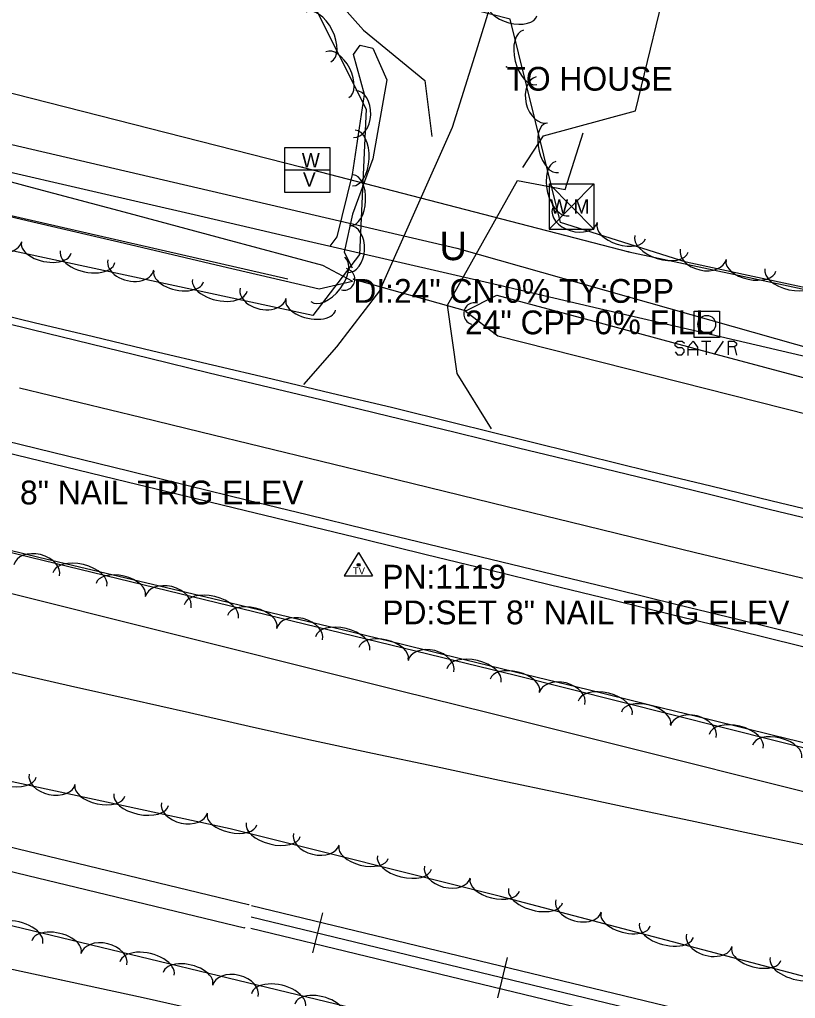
# Model space of a CAD drawing. Extents: x 1441650 to 1491889, y 345904 to 358319.
# Drawn here: x 1448359.4 to 1448522.5, y 353802.3 to 354008 of the extents above; entities that cross this region are included whole.
import ezdxf

# ---------------------------------------------------------------- set-up
doc = ezdxf.new("R2010")
doc.units = 0
for name, color, linetype in [('Default', 7, 'Continuous'), ('S_CROSS_DRAIN', 7, 'Continuous'), ('S_CROSS_DRAIN_ANNOT', 7, 'Continuous'), ('S_DITCHLINE', 7, 'Continuous'), ('S_DRG_PT_SYM', 7, 'Continuous'), ('S_EDGE_PAVEMENT', 7, 'Continuous'), ('S_GRAVEL_ROAD', 7, 'Continuous'), ('S_MSC_PT_SYM', 7, 'Continuous'), ('S_PARKING', 7, 'Continuous'), ('S_PAVEMENT_CROWN', 7, 'Continuous'), ('S_PHOTO_IRON_PIN', 7, 'Continuous'), ('S_RAILROAD', 7, 'Continuous'), ('S_SATELLITE_RECEIVER', 7, 'Continuous'), ('S_SECONDARY_CTL', 7, 'Continuous'), ('S_SECONDARY_CTL_ANNOT', 7, 'Continuous'), ('S_SHOULDER', 7, 'Continuous'), ('S_STREAM', 7, 'Continuous'), ('S_SURVEY_TEXT_ANNOT', 7, 'Continuous'), ('S_TREE', 7, 'Continuous'), ('S_UNDERGROUND_CABLE', 7, 'Continuous'), ('S_UTL_PT_SYM', 7, 'Continuous'), ('S_WATER_UTILITIES', 7, 'Continuous')]:
    doc.layers.add(name, color=color, linetype=linetype)

msp = doc.modelspace()

# ---------------------------------------------------------------- linework, layer by layer
at = {"layer": 'S_CROSS_DRAIN'}
msp.add_line((1448429.55, 353953.48), (1448453.03, 353946.87), dxfattribs=at)
for centre, start, end in [((1448427.56, 353953.42), 256.9187, 77.2479), ((1448455.04, 353946.21), 75.2672, 255.5964)]:
    msp.add_arc(centre, 2.3, start, end, dxfattribs=at)
at = {"layer": 'S_DITCHLINE'}
for points in [[(1448202.66, 354007.5), (1448208.62, 354003.54), (1448226.54, 353998.53), (1448244.46, 353993.52), (1448268.47, 353987.79), (1448292.48, 353982.06), (1448316.49, 353976.33), (1448340.5, 353970.6), (1448360.96, 353965.8), (1448381.42, 353961), (1448401.88, 353956.19), (1448422.34, 353951.39), (1448429.39, 353953.04)], [(1448202.67, 354007.5), (1448209.26, 354006.76), (1448227.88, 354002.59), (1448246.5, 353998.43), (1448270.29, 353993.37), (1448294.08, 353988.31), (1448317.87, 353983.26), (1448341.66, 353978.2), (1448362, 353972.75), (1448382.35, 353967.3), (1448402.69, 353961.85), (1448423.04, 353956.4), (1448429.39, 353953.06)], [(1448453.21, 353946.82), (1448459.71, 353950.12), (1448482.22, 353944.05), (1448504.73, 353937.98), (1448527.24, 353931.92), (1448549.74, 353925.85), (1448562.66, 353922.69), (1448575.57, 353919.54), (1448588.48, 353916.38), (1448601.39, 353913.22), (1448614.3, 353910.07)], [(1448453.13, 353946.75), (1448459.93, 353941.53), (1448481.8, 353936), (1448503.67, 353930.47), (1448525.54, 353924.93), (1448547.41, 353919.4), (1448560.38, 353916.09), (1448573.34, 353912.78), (1448586.31, 353909.46), (1448599.28, 353906.15), (1448612.25, 353902.84)], [(1448350.72, 353898.08), (1448363.42, 353895.05), (1448376.11, 353892.03), (1448388.81, 353889), (1448401.5, 353885.97), (1448414.19, 353882.94), (1448426.89, 353879.91), (1448439.89, 353876.73), (1448452.88, 353873.55), (1448465.88, 353870.37), (1448478.88, 353867.19), (1448491.87, 353864), (1448504.87, 353860.82), (1448517.86, 353857.64), (1448530.86, 353854.46), (1448543.34, 353851.47), (1448555.82, 353848.48), (1448568.31, 353845.5), (1448580.79, 353842.51), (1448593.27, 353839.53), (1448605.75, 353836.54), (1448618.23, 353833.55)], [(1448357.53, 353870.83), (1448370.06, 353868.01), (1448382.59, 353865.18), (1448395.11, 353862.36), (1448407.64, 353859.53), (1448420.17, 353856.71), (1448433.55, 353853.87), (1448446.92, 353851.03), (1448460.29, 353848.19), (1448473.67, 353845.35), (1448487.04, 353842.51), (1448500.42, 353839.67), (1448513.79, 353836.83), (1448527.17, 353834), (1448539.77, 353831.32), (1448552.38, 353828.65), (1448564.99, 353825.97), (1448577.59, 353823.3), (1448590.2, 353820.62), (1448602.81, 353817.94), (1448615.41, 353815.27)]]:
    msp.add_lwpolyline(points, dxfattribs=at)
at = {"layer": 'S_DRG_PT_SYM'}
for points in [[(1448429.55, 353953.48), (1448429.55, 353953.53), (1448429.55, 353953.48), (1448429.5, 353953.48), (1448429.55, 353953.48), (1448429.55, 353953.43), (1448429.55, 353953.48), (1448429.6, 353953.48)], [(1448453.03, 353946.87), (1448453.03, 353946.92), (1448453.03, 353946.87), (1448452.98, 353946.87), (1448453.03, 353946.87), (1448453.03, 353946.82), (1448453.03, 353946.87), (1448453.08, 353946.87)]]:
    msp.add_lwpolyline(points, dxfattribs=at)
at = {"layer": 'S_EDGE_PAVEMENT'}
for points in [[(1448349.72, 353945.89), (1448362.03, 353942.87), (1448374.35, 353939.85), (1448386.66, 353936.83), (1448399.26, 353933.79), (1448411.86, 353930.75), (1448424.46, 353927.71), (1448437.06, 353924.67), (1448450.67, 353921.35), (1448464.29, 353918.03), (1448477.9, 353914.71), (1448491.52, 353911.39), (1448504.39, 353908.24), (1448517.26, 353905.08), (1448530.13, 353901.93), (1448543, 353898.78), (1448555.61, 353895.74), (1448568.21, 353892.71), (1448580.82, 353889.67), (1448593.43, 353886.63), (1448606.69, 353883.42)], [(1448356.52, 353919.48), (1448369.42, 353916.32), (1448382.32, 353913.16), (1448394.83, 353910.1), (1448407.34, 353907.04), (1448419.85, 353903.98), (1448432.36, 353900.92), (1448445.41, 353897.76), (1448458.46, 353894.59), (1448471.51, 353891.43), (1448484.56, 353888.27), (1448497.61, 353885.09), (1448510.66, 353881.9), (1448523.72, 353878.72), (1448536.77, 353875.54), (1448549.76, 353872.4), (1448562.75, 353869.27), (1448575.74, 353866.14), (1448588.73, 353863), (1448601.52, 353859.9), (1448614.3, 353856.8)]]:
    msp.add_lwpolyline(points, dxfattribs=at)
at = {"layer": 'S_GRAVEL_ROAD'}
for points in [[(1448459.67, 354015.23), (1448455.01, 354000.28), (1448450.35, 353985.34), (1448442.7, 353968.16), (1448435.05, 353950.98), (1448425.99, 353939.21), (1448419.04, 353931.32)], [(1448458.61, 353922.01), (1448451.34, 353933.62), (1448449.31, 353948.01), (1448456.67, 353961.11), (1448464.03, 353974.22), (1448474.09, 353972.31), (1448477.87, 353984.24)]]:
    msp.add_lwpolyline(points, dxfattribs=at)
at = {"layer": 'S_MSC_PT_SYM'}
for points in [[(1448461.73, 353998.07), (1448461.73, 353998.12), (1448461.73, 353998.07), (1448461.68, 353998.07), (1448461.73, 353998.07), (1448461.73, 353998.02), (1448461.73, 353998.07), (1448461.78, 353998.07)], [(1448407.53, 353822.02), (1448407.53, 353822.07), (1448407.53, 353822.02), (1448407.48, 353822.02), (1448407.53, 353822.02), (1448407.53, 353821.97), (1448407.53, 353822.02), (1448407.58, 353822.02)], [(1448406.63, 353817.15), (1448406.63, 353817.2), (1448406.63, 353817.15), (1448406.58, 353817.15), (1448406.63, 353817.15), (1448406.63, 353817.1), (1448406.63, 353817.15), (1448406.68, 353817.15)]]:
    msp.add_lwpolyline(points, dxfattribs=at)
at = {"layer": 'S_PARKING'}
for points in [[(1448416.84, 354134.5), (1448413.4, 354052.78), (1448413.19, 354029.14), (1448420.09, 354018.8), (1448431.69, 354005.8), (1448444.56, 353995.24), (1448446.03, 353983.46)], [(1448465.2, 353976.95), (1448469.53, 353983.6), (1448488.84, 353988.82), (1448496.37, 354019.74), (1448478.58, 354025.69), (1448480.78, 354037.21), (1448466.76, 354040.18), (1448460.39, 354018.12)]]:
    msp.add_lwpolyline(points, dxfattribs=at)
at = {"layer": 'S_PAVEMENT_CROWN'}
msp.add_lwpolyline([(1448359.35, 353930.62), (1448372.09, 353927.54), (1448384.83, 353924.45), (1448397.5, 353921.38), (1448410.17, 353918.3), (1448422.83, 353915.22), (1448435.5, 353912.15), (1448448.7, 353908.92), (1448461.89, 353905.68), (1448475.09, 353902.45), (1448488.28, 353899.22), (1448501.5, 353896.03), (1448514.72, 353892.85), (1448527.93, 353889.67), (1448541.15, 353886.48), (1448553.41, 353883.56), (1448565.67, 353880.63), (1448577.92, 353877.7), (1448590.18, 353874.77), (1448603.4, 353871.53), (1448616.62, 353868.29)], dxfattribs=at)
at = {"layer": 'S_PHOTO_IRON_PIN'}
msp.add_line((1448503.84, 353943.97), (1448503.84, 353943.97), dxfattribs=at)
at = {"layer": 'S_RAILROAD'}
for p, q in [((1448318.48, 353843.51), (1448407.53, 353822.02)), ((1448317.13, 353838.73), (1448406.63, 353817.15)), ((1448423.02, 353820.28), (1448420.98, 353811.85)), ((1448422.56, 353818.37), (1448422.55, 353818.33)), ((1448421.45, 353813.79), (1448421.48, 353813.89)), ((1448461.9, 353810.87), (1448459.86, 353802.44)), ((1448461.44, 353808.96), (1448461.43, 353808.93)), ((1448460.34, 353804.38), (1448460.36, 353804.49))]:
    msp.add_line(p, q, dxfattribs=at)
for points in [[(1448408.16, 353821.85), (1449173.97, 353636.57)], [(1448408.08, 353819.43), (1449173.41, 353634.26)], [(1448408, 353817.05), (1449172.86, 353631.99)], [(1448421.98, 353816.07), (1448422, 353816.06)], [(1448460.86, 353806.66), (1448460.88, 353806.66)]]:
    msp.add_lwpolyline(points, dxfattribs=at)
at = {"layer": 'S_SATELLITE_RECEIVER'}
for p, q in [((1448497.23, 353939.98), (1448497.69, 353940.44)), ((1448497.23, 353939.44), (1448497.23, 353939.98)), ((1448497.77, 353939.05), (1448497.23, 353939.44)), ((1448497.69, 353940.44), (1448498.7, 353940.44)), ((1448498.7, 353939.05), (1448497.77, 353939.05)), ((1448498.7, 353940.44), (1448499.16, 353939.98)), ((1448499.09, 353938.58), (1448498.7, 353939.05)), ((1448499.94, 353939.2), (1448500.95, 353940.44)), ((1448499.94, 353937.42), (1448499.94, 353939.2)), ((1448500.95, 353940.44), (1448501.88, 353939.13)), ((1448501.88, 353939.13), (1448501.88, 353937.42)), ((1448502.73, 353940.44), (1448504.67, 353940.44)), ((1448503.74, 353940.44), (1448503.74, 353937.58)), ((1448505.44, 353937.65), (1448507.38, 353940.44)), ((1448508.39, 353937.58), (1448508.39, 353940.44)), ((1448508.39, 353940.44), (1448509.63, 353940.44)), ((1448509.7, 353939.2), (1448508.39, 353939.2)), ((1448509.63, 353940.44), (1448510.09, 353939.98)), ((1448510.09, 353939.59), (1448509.7, 353939.2)), ((1448509.7, 353939.2), (1448510.09, 353937.5)), ((1448510.09, 353939.98), (1448510.09, 353939.59)), ((1448497.23, 353938.2), (1448497.69, 353937.58)), ((1448497.69, 353937.58), (1448498.62, 353937.58)), ((1448498.62, 353937.58), (1448499.09, 353938.12)), ((1448499.09, 353938.12), (1448499.09, 353938.58)), ((1448501.8, 353938.58), (1448499.94, 353938.58))]:
    msp.add_line(p, q, dxfattribs=at)
msp.add_lwpolyline([(1448501.18, 353941.2), (1448501.18, 353946.7), (1448506.52, 353946.7), (1448506.52, 353941.2)], close=True, dxfattribs=at)
msp.add_circle((1448503.84, 353943.97), 1.86, dxfattribs=at)
at = {"layer": 'S_SECONDARY_CTL'}
for p, q in [((1448430.63, 353896.03), (1448427.62, 353891.07)), ((1448430.63, 353896.03), (1448433.58, 353891.07)), ((1448427.62, 353891.07), (1448433.58, 353891.07))]:
    msp.add_line(p, q, dxfattribs=at)
for radius in [0.311, 0.183, 0.103]:
    msp.add_circle((1448430.63, 353893.42), radius, dxfattribs=at)
at = {"layer": 'S_SHOULDER'}
for points in [[(1448350.03, 353947.33), (1448362.47, 353944.36), (1448374.92, 353941.38), (1448387.36, 353938.41), (1448399.91, 353935.45), (1448412.45, 353932.48), (1448425, 353929.52), (1448437.55, 353926.56), (1448451.11, 353923.2), (1448464.67, 353919.84), (1448478.23, 353916.48), (1448491.79, 353913.11), (1448504.68, 353910.01), (1448517.58, 353906.9), (1448530.48, 353903.79), (1448543.37, 353900.68), (1448556.03, 353897.59), (1448568.69, 353894.51), (1448581.35, 353891.42), (1448594.01, 353888.34), (1448607.21, 353885.17)], [(1448356.04, 353917.19), (1448369.01, 353914.01), (1448381.98, 353910.84), (1448394.44, 353907.84), (1448406.9, 353904.83), (1448419.36, 353901.82), (1448431.82, 353898.81), (1448444.87, 353895.62), (1448457.91, 353892.43), (1448470.96, 353889.24), (1448484, 353886.04), (1448497.08, 353882.85), (1448510.15, 353879.66), (1448523.23, 353876.47), (1448536.3, 353873.28), (1448549.34, 353870.14), (1448562.37, 353867), (1448575.4, 353863.86), (1448588.44, 353860.72), (1448601.2, 353857.69), (1448613.96, 353854.66)]]:
    msp.add_lwpolyline(points, dxfattribs=at)
at = {"layer": 'S_STREAM'}
for points in [[(1448415.75, 353953.47), (1448345.28, 353969.59), (1448288.39, 353983.29), (1448244.73, 353993.42), (1448212.98, 354002.13), (1448202.5, 354006.71)], [(1448424.65, 353960.42), (1448426.11, 353962.32), (1448429.37, 353975.45), (1448431.87, 353992.23), (1448429.6, 354000.64), (1448430.94, 354002.65), (1448433.61, 354002.02), (1448436.59, 353995.34), (1448433.66, 353978.75), (1448429.35, 353967.14), (1448427.62, 353959.13), (1448429.26, 353955.81)], [(1448116.68, 353855.05), (1448255.53, 353819.01), (1448292.25, 353811.08), (1448314.93, 353806.18), (1448333.14, 353811.54), (1448350.84, 353809.89), (1448385.37, 353802.47), (1448426.42, 353793.24), (1448479.74, 353779.63), (1448515.23, 353768.46), (1448549.16, 353761.13), (1448566.65, 353757.35), (1448575.73, 353754.18), (1448580.55, 353747.35), (1448578.07, 353741.52), (1448562.71, 353744.84), (1448541.48, 353749.42), (1448448.94, 353771.93), (1448384.33, 353787.11), (1448329.79, 353799.08), (1448322.38, 353802.12), (1448315.22, 353806.63)]]:
    msp.add_lwpolyline(points, dxfattribs=at)
at = {"layer": 'S_TREE'}
for points in [[(1448626.95, 353920.34), (1448580.91, 353934.22), (1448558.39, 353944.23), (1448529.51, 353950.57), (1448499.52, 353957.04), (1448473.09, 353965.35), (1448462.54, 354008.07), (1448442.1, 354013.35), (1448422.32, 354033.48), (1448404.79, 354042.44), (1448390.08, 354024.99), (1448400.64, 354016.45), (1448420.88, 354011.71), (1448432.24, 353989.15), (1448430.84, 353958.62), (1448421.04, 353945.8), (1448313.04, 353969.02)], [(1448353.49, 353976.87), (1448374.79, 353971.94), (1448396.08, 353967.01), (1448417.38, 353962.09), (1448438.67, 353957.16), (1448459.97, 353952.23), (1448481.26, 353947.3), (1448502.56, 353942.37), (1448523.85, 353937.44), (1448545.15, 353932.51), (1448566.45, 353927.58), (1448587.74, 353922.65), (1448609.04, 353917.72)], [(1448353.49, 353976.87), (1448374.79, 353971.94), (1448396.08, 353967.01), (1448417.38, 353962.09), (1448438.67, 353957.16), (1448459.97, 353952.23), (1448481.26, 353947.3), (1448502.56, 353942.37), (1448523.85, 353937.44), (1448545.15, 353932.51), (1448566.45, 353927.58), (1448587.74, 353922.65), (1448609.04, 353917.72)], [(1448164.92, 353940.81), (1448249.39, 353922.57), (1448359.07, 353895.66), (1448463.63, 353870.23), (1448540.52, 353850.86), (1448562.98, 353841.37), (1448593.01, 353834.89), (1448633.64, 353826.11), (1448718.7, 353807.44), (1448803.64, 353789.1), (1448863.56, 353775.84), (1448904.08, 353761.08), (1448983.58, 353741.29), (1449050.52, 353726.63), (1449135.46, 353705.27), (1449214.98, 353685.13)], [(1449198.55, 353641.16), (1448994.76, 353691.9), (1448844.41, 353728.56), (1448750.54, 353748.91), (1448674.24, 353769.2), (1448614.45, 353786.08), (1448584.4, 353793.37), (1448535.16, 353804.01), (1448460.45, 353823.73), (1448403.66, 353837.92), (1448355.16, 353848.39), (1448265.33, 353872.32), (1448229.62, 353880.04), (1448194.99, 353887.51), (1448124.02, 353906.49)], [(1448344.02, 353890.8), (1448363.05, 353886.05), (1448382.08, 353881.29), (1448401.11, 353876.54), (1448420.14, 353871.79), (1448439.17, 353867.04), (1448458.2, 353862.29), (1448477.23, 353857.53), (1448496.26, 353852.78), (1448515.29, 353848.03), (1448534.32, 353843.28), (1448553.35, 353838.52), (1448572.38, 353833.77), (1448591.41, 353829.02), (1448610.44, 353824.27)], [(1448344.02, 353890.8), (1448363.05, 353886.05), (1448382.08, 353881.29), (1448401.11, 353876.54), (1448420.14, 353871.79), (1448439.17, 353867.04), (1448458.2, 353862.29), (1448477.23, 353857.53), (1448496.26, 353852.78), (1448515.29, 353848.03), (1448534.32, 353843.28), (1448553.35, 353838.52), (1448572.38, 353833.77), (1448591.41, 353829.02), (1448610.44, 353824.27)], [(1448151.15, 353864.63), (1448259.15, 353839.26), (1448345.41, 353820.58), (1448442.42, 353797.19), (1448502.14, 353779.26), (1448537.69, 353756.75), (1448557.26, 353745.98), (1448579.34, 353739.1), (1448587.98, 353737.34), (1448591.23, 353747.02), (1448593.56, 353755.13), (1448610.82, 353754.66), (1448679.06, 353739.92), (1448771.95, 353717.29), (1448855.44, 353695.83), (1448935.71, 353676.25), (1449005.67, 353660.28), (1449082.76, 353641.32), (1449144.97, 353627.88), (1449226.92, 353606.31), (1449262.9, 353598.49)]]:
    msp.add_lwpolyline(points, dxfattribs=at)
for centre, major_axis, ratio, start_param, end_param in [((1448462.97, 354010.15), (5.18, -1.34), 0.540698, 3.141593, 6.283185), ((1448422.2, 354004.36), (-2.64, 5.24), 0.550079, 3.141593, 6.283185), ((1448466.7, 354000.07), (1.41, -5.7), 0.550079, 3.141593, 6.283185), ((1448426.19, 353996.44), (-2.4, 4.78), 0.540698, 3.141593, 6.283185), ((1448469.17, 353991.15), (1.19, -4.81), 0.68531, 3.141593, 6.283185), ((1448429.81, 353988.18), (0.23, 4.95), 0.68531, 3.141593, 6.283185), ((1448471.39, 353981.08), (1.28, -5.19), 0.540699, 3.141593, 6.283185), ((1448429.65, 353978.92), (0.27, 5.86), 0.550079, 3.141593, 6.283185), ((1448473.52, 353972.47), (1.41, -5.7), 0.550079, 3.141593, 6.283185), ((1448429.24, 353970.06), (0.24, 5.34), 0.540699, 3.141593, 6.283185), ((1448476.14, 353966.89), (4.73, -1.49), 0.685309, 3.141593, 6.283185), ((1448428.51, 353959.78), (0.23, 4.95), 0.68531, 3.141593, 6.283185), ((1448485.89, 353963.55), (5.1, -1.6), 0.540698, 3.141593, 6.283185), ((1448354.98, 353962.44), (4.84, -1.04), 0.685309, 3.141593, 6.283186), ((1448494.35, 353960.89), (5.6, -1.76), 0.550078, 3.141593, 6.283185), ((1448364.99, 353960.02), (5.23, -1.12), 0.540698, 3.141593, 6.283186), ((1448503.12, 353958.7), (4.84, -1.05), 0.685309, 3.141593, 6.283185), ((1448373.66, 353958.16), (5.74, -1.23), 0.550078, 3.141593, 6.283186), ((1448382.77, 353956.46), (4.84, -1.04), 0.685309, 3.141593, 6.283186), ((1448424.18, 353953.39), (3.56, 4.66), 0.55008, 3.141593, 6.283185), ((1448513.13, 353956.27), (5.23, -1.13), 0.540698, 3.141593, 6.283185), ((1448521.8, 353954.4), (5.74, -1.24), 0.550078, 3.141593, 6.283185), ((1448392.79, 353954.04), (5.23, -1.12), 0.540698, 3.141593, 6.283186), ((1448401.46, 353952.18), (5.74, -1.23), 0.550078, 3.141593, 6.283186), ((1448410.56, 353950.49), (4.84, -1.04), 0.685309, 3.141593, 6.283186), ((1448420.58, 353948.07), (5.23, -1.12), 0.540698, 3.141593, 6.283186), ((1448362.98, 353892.26), (-4.81, 1.17), 0.68531, 3.141593, 6.283185), ((1448372.04, 353890.33), (-5.7, 1.39), 0.550079, 3.141593, 6.283185), ((1448380.65, 353888.23), (-5.19, 1.26), 0.540699, 3.141593, 6.283185), ((1448390.6, 353885.54), (-4.81, 1.17), 0.68531, 3.141593, 6.283185), ((1448399.66, 353883.61), (-5.7, 1.39), 0.550079, 3.141593, 6.283185), ((1448408.28, 353881.51), (-5.19, 1.26), 0.540699, 3.141593, 6.283185), ((1448418.22, 353878.82), (-4.81, 1.17), 0.68531, 3.141593, 6.283185), ((1448427.28, 353876.89), (-5.7, 1.39), 0.550079, 3.141593, 6.283185), ((1448435.9, 353874.79), (-5.19, 1.26), 0.540699, 3.141593, 6.283185), ((1448445.85, 353872.1), (-4.81, 1.17), 0.68531, 3.141593, 6.283185), ((1448454.9, 353870.17), (-5.7, 1.39), 0.550079, 3.141593, 6.283185), ((1448463.5, 353868.07), (-5.18, 1.31), 0.540699, 3.141593, 6.283185), ((1448473.43, 353865.3), (-4.81, 1.21), 0.68531, 3.141593, 6.283185), ((1448482.47, 353863.3), (-5.69, 1.43), 0.550079, 3.141593, 6.283185), ((1448491.07, 353861.13), (-5.18, 1.31), 0.540699, 3.141593, 6.283185), ((1448501, 353858.36), (-4.81, 1.21), 0.68531, 3.141593, 6.283185), ((1448510.04, 353856.35), (-5.69, 1.43), 0.550079, 3.141593, 6.283185), ((1448518.64, 353854.19), (-5.18, 1.31), 0.540699, 3.141593, 6.283185), ((1448357.13, 353850.06), (5.74, -1.24), 0.529592, 3.141593, 6.283185), ((1448366.23, 353848.35), (4.84, -1.05), 0.659786, 3.141593, 6.283185), ((1448376.25, 353845.93), (5.23, -1.13), 0.520561, 3.141593, 6.283185), ((1448384.91, 353844.06), (5.74, -1.24), 0.529592, 3.141593, 6.283185), ((1448394.02, 353842.35), (4.84, -1.05), 0.659786, 3.141593, 6.283185), ((1448404.03, 353839.93), (5.23, -1.13), 0.520561, 3.141593, 6.283185), ((1448412.7, 353837.77), (5.69, -1.42), 0.52958, 3.141593, 6.283185), ((1448421.74, 353835.77), (4.81, -1.2), 0.659771, 3.141593, 6.283185), ((1448431.68, 353833.02), (5.19, -1.3), 0.520549, 3.141593, 6.283185), ((1448440.28, 353830.87), (5.69, -1.42), 0.52958, 3.141593, 6.283185), ((1448449.32, 353828.87), (4.81, -1.2), 0.659771, 3.141593, 6.283185), ((1448459.26, 353826.13), (5.19, -1.3), 0.520549, 3.141593, 6.283185), ((1448467.86, 353823.88), (5.67, -1.5), 0.529592, 3.140717, 6.28231), ((1448476.88, 353821.76), (4.79, -1.26), 0.659786, 3.140202, 6.281795), ((1448486.78, 353818.89), (5.17, -1.36), 0.520561, 3.140743, 6.282336), ((1448358.53, 353815.24), (-5.7, 1.37), 0.549735, 3.141205, 6.282798), ((1448495.35, 353816.63), (5.67, -1.5), 0.529592, 3.140717, 6.28231), ((1448367.15, 353813.16), (-5.2, 1.25), 0.540361, 3.141217, 6.28281), ((1448504.37, 353814.51), (4.79, -1.26), 0.659786, 3.140202, 6.281795), ((1448377.1, 353810.49), (-4.82, 1.16), 0.684881, 3.140958, 6.28255), ((1448386.16, 353808.58), (-5.7, 1.37), 0.549735, 3.141205, 6.282798), ((1448514.26, 353811.63), (5.17, -1.36), 0.520561, 3.140743, 6.282336), ((1448394.78, 353806.5), (-5.2, 1.25), 0.540361, 3.141217, 6.28281), ((1448522.84, 353809.37), (5.67, -1.5), 0.529592, 3.140717, 6.28231), ((1448404.74, 353803.83), (-4.82, 1.16), 0.684881, 3.140958, 6.28255), ((1448413.8, 353801.91), (-5.7, 1.37), 0.549735, 3.141205, 6.282798), ((1448422.42, 353799.84), (-5.2, 1.25), 0.540361, 3.141217, 6.28281)]:
    msp.add_ellipse(centre, major_axis=major_axis, ratio=ratio, start_param=start_param, end_param=end_param, dxfattribs=at)
at = {"layer": 'S_UNDERGROUND_CABLE'}
for p, q in [((1448272.69, 354001.56), (1448451.28, 353959.99)), ((1448451.28, 353959.99), (1448575.06, 353924.89))]:
    msp.add_line(p, q, dxfattribs=at)
at = {"layer": 'S_UTL_PT_SYM'}
for points in [[(1448418.79, 353977.01), (1448418.79, 353977.06), (1448418.79, 353977.01), (1448418.74, 353977.01), (1448418.79, 353977.01), (1448418.79, 353976.96), (1448418.79, 353977.01), (1448418.84, 353977.01)], [(1448487.46, 353959.22), (1448487.46, 353959.27), (1448487.46, 353959.22), (1448487.41, 353959.22), (1448487.46, 353959.22), (1448487.46, 353959.17), (1448487.46, 353959.22), (1448487.51, 353959.22)]]:
    msp.add_lwpolyline(points, dxfattribs=at)
at = {"layer": 'S_WATER_UTILITIES'}
for p, q in [((1448196.43, 354033.54), (1448418.79, 353977.01)), ((1448415.16, 353981.12), (1448424.58, 353981.12)), ((1448415.16, 353971.7), (1448415.16, 353981.12)), ((1448424.58, 353981.12), (1448424.58, 353971.7)), ((1448415.16, 353976.43), (1448424.58, 353976.43)), ((1448418.79, 353977.01), (1448487.46, 353959.22)), ((1448470.74, 353973.47), (1448480.08, 353973.47)), ((1448470.74, 353973.47), (1448470.74, 353963.97)), ((1448470.74, 353973.47), (1448480.08, 353963.97)), ((1448480.08, 353973.47), (1448470.74, 353963.97)), ((1448480.08, 353973.47), (1448480.08, 353963.97)), ((1448424.58, 353971.7), (1448415.16, 353971.7)), ((1448470.74, 353963.97), (1448480.08, 353963.97)), ((1448487.46, 353959.22), (1448799.55, 353892.47))]:
    msp.add_line(p, q, dxfattribs=at)

# ---------------------------------------------------------------- texts
at = {"layer": 'Default'}
msp.add_text('U', height=6, rotation=360, dxfattribs=at).set_placement((1448447.65, 353957.45))
at = {"layer": 'S_CROSS_DRAIN_ANNOT'}
for s, p in [('DI:24" CN:0% TY:CPP', (1448429.55, 353948.48)), ('24" CPP 0% FILL', (1448453.03, 353941.87))]:
    msp.add_text(s, height=5, dxfattribs=at).set_placement(p)
at = {"layer": 'S_SECONDARY_CTL'}
msp.add_text('TV', height=1.5, rotation=360, dxfattribs=at).set_placement((1448429.43, 353891.4))
at = {"layer": 'S_SECONDARY_CTL_ANNOT'}
for s, p in [('PD:SET 8" NAIL TRIG ELEV', (1448333.45, 353906.12)), ('PN:1119', (1448435.63, 353888.42)), ('PD:SET 8" NAIL TRIG ELEV', (1448435.63, 353880.92))]:
    msp.add_text(s, height=5, dxfattribs=at).set_placement(p)
at = {"layer": 'S_SURVEY_TEXT_ANNOT'}
msp.add_text('TO HOUSE', height=5, dxfattribs=at).set_placement((1448461.73, 353993.07))
at = {"layer": 'S_WATER_UTILITIES'}
for s, p in [('W', (1448418.71, 353976.96)), ('V', (1448418.95, 353972.9)), ('W M', (1448470.94, 353967.23))]:
    msp.add_text(s, height=3, rotation=360, dxfattribs=at).set_placement(p)

doc.saveas('drawing.dxf')
